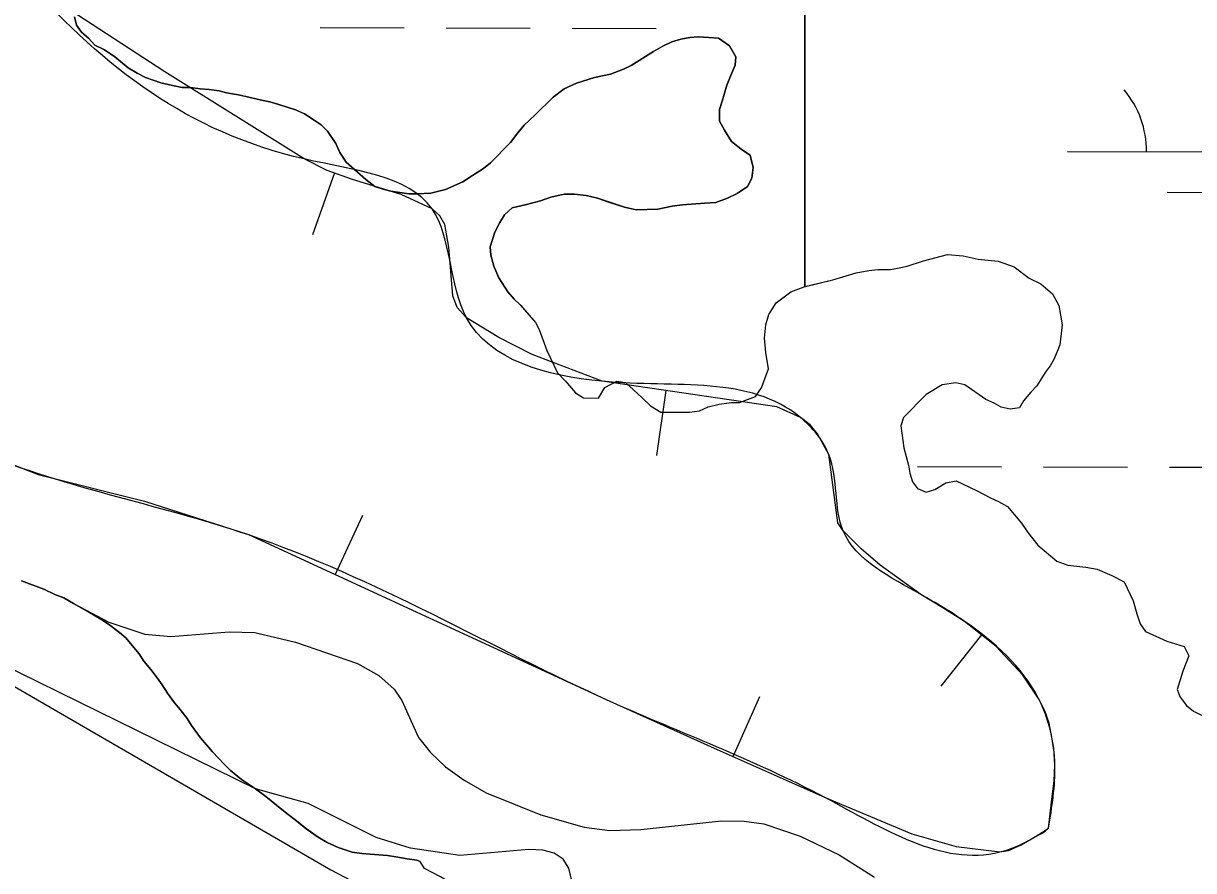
# Model space of a CAD drawing. Extents: x 3161514 to 3199414, y 831166 to 856601.
# Drawn here: x 3195343.1 to 3195788.8, y 846315.2 to 846637.7 of the extents above; entities that cross this region are included whole.
import ezdxf

# ---------------------------------------------------------------- set-up
doc = ezdxf.new("R2010")
doc.units = 0
for name, color, linetype in [('V-BORW-LINE', 7, 'Continuous'), ('V-SITE-VEGE', 7, 'Continuous'), ('V-TOPO-SHOR', 7, 'Continuous'), ('V-WETL-SWMP', 7, 'Continuous')]:
    doc.layers.add(name, color=color, linetype=linetype)

msp = doc.modelspace()

# ---------------------------------------------------------------- linework, layer by layer
at = {"layer": 'V-BORW-LINE'}
for p, q in [((3195461.51, 846580.74), (3195453.16, 846557.18)), ((3195587.77, 846497.9), (3195584.18, 846473.16)), ((3195461.88, 846427.81), (3195472.33, 846450.52)), ((3195708, 846404.96), (3195692.53, 846385.33)), ((3195613.41, 846358.59), (3195623.57, 846381.43))]:
    msp.add_line(p, q, dxfattribs=at)
for points in [[(3195733.54, 846331.37), (3195734.97, 846343.33), (3195735.75, 846349.32), (3195735.99, 846355.29), (3195735.59, 846361.76), (3195733.79, 846371.32), (3195732.11, 846376.03), (3195729.79, 846380.69), (3195723.82, 846389.57), (3195713.48, 846400.65), (3195701.57, 846410.03), (3195693.28, 846415.19), (3195684.96, 846420.26), (3195669.42, 846431.41), (3195662.15, 846437.59), (3195655.35, 846444.46), (3195653.35, 846447.5), (3195649.83, 846473.6), (3195645.53, 846481.46), (3195642.71, 846484.87), (3195639.11, 846487.61), (3195630.06, 846491.75), (3195563.51, 846501.42), (3195536.87, 846511.62), (3195524.12, 846518.04), (3195511.87, 846525.64), (3195508.32, 846529.53), (3195506.59, 846533.93), (3195505.13, 846552.55), (3195503.54, 846561.07), (3195501.67, 846564.48), (3195498.74, 846567.07), (3195486.96, 846572.52), (3195468.06, 846578.43), (3195458.77, 846581.71), (3195450.06, 846586.06), (3195396.9, 846619.23), (3195344.45, 846653.54)], [(3195071.3, 846623.62), (3195144.73, 846585.06), (3195217.07, 846544.55), (3195269.64, 846509.66), (3195322.98, 846476), (3195348.69, 846465.9), (3195389.2, 846455.75), (3195428.75, 846443.06), (3195497.62, 846411.35), (3195566.51, 846379.66), (3195607.39, 846361.27), (3195648.42, 846343.02), (3195681.49, 846329.19), (3195698.35, 846324.28), (3195715.01, 846322.25), (3195718.29, 846322.76), (3195723.12, 846324.98), (3195727.93, 846327.72), (3195730.91, 846329.31), (3195732.29, 846330.23), (3195733.54, 846331.37)]]:
    msp.add_lwpolyline(points, dxfattribs=at)
for points in [[(3194602.88, 847069.85), (3194575.87, 847110.17), (3194547.03, 847120.68), (3194457.58, 847119.19), (3194366.45, 847145.63), (3194258, 847192.86), (3194228.15, 847223.95), (3194227.62, 847247.86), (3194321.38, 847251.47), (3194333.12, 847328.21), (3194340.14, 847375.18), (3194332.7, 847406.95), (3194296.3, 847413.53), (3194262.11, 847433.52), (3194215.71, 847445.62), (3194145.95, 847449.24), (3194103.95, 847498.28), (3194084.11, 847504.72), (3194049.94, 847507.61), (3194007.97, 847494.32), (3194008.4, 847478.79), (3193996.03, 847456.37), (3193997.01, 847423.89), (3193978.52, 847389.56), (3193990.09, 847331.44), (3193948.4, 847301.13), (3193955.13, 847275.83), (3193969.39, 847253.56), (3194023.81, 847249.86), (3194123.13, 847223.18), (3194170.45, 847198.88), (3194298.6, 847102.54), (3194359.03, 847068.97), (3194377.1, 847062.6), (3194480.07, 846995.23), (3194645.36, 846858.6), (3194711.29, 846830.1), (3194803.13, 846760.09), (3194846.45, 846741.59), (3194967.03, 846667.42), (3195071.3, 846623.62), (3195217.07, 846544.55), (3195322.98, 846476), (3195428.75, 846443.06), (3195566.51, 846379.66), (3195648.42, 846343.02), (3195715.01, 846322.25), (3195727.93, 846327.72), (3195733.54, 846331.37)], [(3195733.54, 846331.37), (3195735.99, 846355.29), (3195729.79, 846380.69), (3195701.57, 846410.03), (3195684.96, 846420.26), (3195655.35, 846444.46), (3195649.83, 846473.6), (3195639.11, 846487.61), (3195563.51, 846501.42), (3195511.87, 846525.64), (3195498.74, 846567.07), (3195450.06, 846586.06), (3195344.45, 846653.54), (3195301.81, 846686.74), (3195235.29, 846685.2), (3195212.14, 846712.14)]]:
    msp.add_spline(points, degree=3, dxfattribs=at)
at = {"layer": 'V-SITE-VEGE'}
for points in [[(3195575.91, 846284.33), (3195564.29, 846288.19), (3195557.91, 846292.57), (3195555.02, 846298.5), (3195550.89, 846316.08), (3195548.69, 846319.48), (3195545.19, 846321.78), (3195540.97, 846322.92), (3195535.58, 846323.2), (3195509.28, 846320.9), (3195490.51, 846323.74), (3195477.5, 846327.75), (3195451.53, 846340.69), (3195431.49, 846346.23), (3195273.75, 846423.67), (3195061.08, 846536.08), (3194748.11, 846696.66), (3194575.57, 846797.02), (3194354.88, 846961.61), (3194210.43, 847057.96)], [(3195521.16, 846549.48), (3195522.23, 846545.27), (3195524.1, 846540.79), (3195527.57, 846535.53), (3195529.96, 846532.64), (3195532.35, 846530.54), (3195538.16, 846523.81), (3195539.54, 846521.1), (3195542.44, 846513.2), (3195546.55, 846504.66), (3195549.57, 846501.5), (3195553.37, 846497.08), (3195556.42, 846495.16), (3195562.18, 846495.02), (3195564.54, 846499.08), (3195569.13, 846501.44), (3195572.41, 846500.95), (3195578.66, 846495.24), (3195581.88, 846492.07), (3195585.94, 846489.71), (3195596.85, 846489.65), (3195600.57, 846490.18), (3195603.91, 846491.75), (3195608.05, 846492.68), (3195612.8, 846493.39), (3195615.89, 846493.31), (3195621.92, 846495.64), (3195624.26, 846498.88), (3195626.91, 846506.23), (3195625.82, 846512.43), (3195625.33, 846517.8), (3195625.87, 846522.94), (3195626.99, 846526.82), (3195629.78, 846531.28), (3195635.44, 846535.47), (3195640.43, 846537.41), (3195640.78, 846537.5), (3195640.78, 846720.61)], [(3195640.78, 846720.61), (3195640.78, 846537.5)], [(3195362.51, 846640.19), (3195363.32, 846637.03), (3195365.18, 846634.4), (3195367.84, 846632.04), (3195370.23, 846629.41), (3195373.93, 846627.58), (3195377.91, 846624.97), (3195382.95, 846620.77), (3195386.39, 846618.68), (3195389.57, 846617.11), (3195395.39, 846615.04), (3195399.88, 846614.01), (3195403.58, 846613.23), (3195406.75, 846613.25), (3195410.45, 846612.74), (3195413.88, 846612.5), (3195417.58, 846611.99), (3195420.49, 846611.22), (3195424.98, 846610.45), (3195429.47, 846609.42), (3195433.7, 846608.39), (3195436.88, 846607.88), (3195440.31, 846606.84), (3195446.66, 846604.76), (3195450.1, 846603.2), (3195453.81, 846600.85), (3195456.46, 846599.01), (3195458.85, 846596.65), (3195462.04, 846591.92), (3195463.65, 846588.49), (3195466.04, 846584.81), (3195473.47, 846578.25), (3195476.92, 846575.63), (3195480.09, 846574.59), (3195483, 846573.82), (3195489.87, 846572.8), (3195493.04, 846572.82), (3195498.32, 846573.11), (3195503.85, 846574.46), (3195510.44, 846577.41), (3195514.12, 846579.8), (3195518.33, 846582.47), (3195520.96, 846584.59), (3195528.57, 846592.29), (3195531.45, 846596), (3195533.81, 846598.92), (3195538.01, 846602.91), (3195544.84, 846609.54), (3195549.04, 846612.73), (3195553.78, 846614.87), (3195560.64, 846617.02), (3195566.7, 846618.38), (3195571.71, 846620.25), (3195574.6, 846621.59), (3195583.02, 846626.92), (3195586.7, 846629.05), (3195590.12, 846630.65), (3195593.55, 846631.73), (3195596.98, 846632.28), (3195600.15, 846632.56), (3195604.11, 846632.32), (3195607.81, 846632.07), (3195612.04, 846629.19), (3195614.44, 846624.98), (3195614.2, 846621.81), (3195612.37, 846617.58), (3195611.07, 846614.14), (3195609.26, 846608.06), (3195608.22, 846604.88), (3195608.25, 846600.4), (3195610.12, 846596.98), (3195612.78, 846592.77), (3195617.02, 846589.36), (3195619.94, 846587.53), (3195621.02, 846582.78), (3195620.51, 846578.82), (3195618.95, 846575.64), (3195615, 846572.98), (3195611.31, 846571.11), (3195606.84, 846569.5), (3195602.62, 846569.21), (3195594.17, 846568.64), (3195590.21, 846568.09), (3195584.68, 846567), (3195576.5, 846566.69), (3195572, 846567.72), (3195566.45, 846569.54), (3195561.69, 846571.09), (3195557.46, 846572.12), (3195552.97, 846572.63), (3195549.01, 846572.61), (3195544, 846571.52), (3195540.04, 846570.18), (3195534.25, 846568.56), (3195529.24, 846567.48), (3195526.35, 846564.82), (3195524.52, 846561.91), (3195522.69, 846558.2), (3195520.87, 846552.65), (3195521.16, 846549.48)], [(3195640.78, 846537.5), (3195651.41, 846540.03), (3195660.32, 846542.7), (3195665.08, 846543.61), (3195668.59, 846543.94), (3195673.33, 846544.04), (3195676.64, 846544.57), (3195679.75, 846545.32), (3195685.97, 846547.23), (3195695.09, 846549.69), (3195701.05, 846549.14), (3195706.79, 846547.97), (3195714.39, 846547.17), (3195720.51, 846544.96), (3195726.18, 846540.71), (3195730.65, 846538.54), (3195735.09, 846534.72), (3195737.46, 846530.34), (3195738.72, 846522.9), (3195737.92, 846515.3), (3195735.73, 846509.99), (3195734.23, 846507.35), (3195732.31, 846504.72), (3195729.1, 846499.65), (3195726.78, 846497.24), (3195724.02, 846494.01), (3195722.52, 846491.37), (3195719, 846490.83), (3195715.52, 846491.54), (3195712.88, 846493.04), (3195709.62, 846494.56), (3195701.72, 846500.1), (3195698.24, 846500.81), (3195693.07, 846500.11), (3195687.01, 846496.34), (3195678.36, 846487.69), (3195677.25, 846484.42), (3195678.49, 846476.16), (3195680.19, 846469.53), (3195680.73, 846466.42), (3195681.68, 846463.11), (3195683.68, 846460.58), (3195686.94, 846459.27), (3195690.26, 846460.22), (3195694.44, 846462.8), (3195698.37, 846463.53), (3195706.11, 846459.84), (3195711.4, 846457.04), (3195714.45, 846455.73), (3195717.91, 846453.79), (3195723.32, 846447.48), (3195725.7, 846443.93), (3195729.5, 846439.1), (3195736.76, 846432.95), (3195740.85, 846431.41), (3195747.83, 846430.62), (3195752.14, 846429.9), (3195757.64, 846427.51), (3195762.32, 846425.13), (3195765.85, 846417.83), (3195767.17, 846412.86), (3195768.52, 846409.12), (3195770.51, 846406.19), (3195778.66, 846402.49), (3195785.2, 846400.48), (3195786.97, 846396.94), (3195784.77, 846391.02), (3195782.54, 846384.07), (3195783.71, 846381.16), (3195786.1, 846378.01), (3195788.73, 846375.89), (3195791.78, 846374.38)], [(3195342.34, 846425.45), (3195350.81, 846422.33), (3195355.04, 846420.25), (3195358.48, 846418.95), (3195362.19, 846416.85), (3195375.59, 846409.73), (3195389.38, 846405.13), (3195399.17, 846404.3), (3195421.47, 846406.08), (3195431.18, 846405.74), (3195446.67, 846402.16), (3195470.31, 846393.99), (3195478.48, 846389.45), (3195484.36, 846384.21), (3195487.24, 846379.9), (3195493.55, 846365.87), (3195498.1, 846360.06), (3195503.83, 846354.65), (3195510.95, 846349.52), (3195519.33, 846344.79), (3195540.19, 846336.42), (3195556.67, 846331.67), (3195566.44, 846330.43), (3195578.23, 846330.78), (3195608.95, 846334.05), (3195617.57, 846333.98), (3195625.08, 846332.95), (3195639.01, 846328.32), (3195653.75, 846321.18), (3195667.23, 846312.61)]]:
    msp.add_lwpolyline(points, dxfattribs=at)
at = {"layer": 'V-TOPO-SHOR'}
for points in [[(3195382.95, 846620.77), (3195377.91, 846624.97), (3195373.93, 846627.58), (3195370.23, 846629.41), (3195367.84, 846632.04), (3195365.18, 846634.4), (3195363.32, 846637.03), (3195362.51, 846640.19)], [(3195532.61, 846530.23), (3195532.35, 846530.54), (3195529.96, 846532.64), (3195527.57, 846535.53), (3195524.11, 846540.79), (3195522.23, 846545.27), (3195521.15, 846549.48), (3195520.87, 846552.65), (3195522.69, 846558.2), (3195524.52, 846561.91), (3195526.35, 846564.82), (3195529.23, 846567.48), (3195534.25, 846568.56), (3195537.15, 846569.37), (3195540.04, 846570.18), (3195544, 846571.52), (3195549.01, 846572.61), (3195552.97, 846572.63), (3195557.46, 846572.13), (3195561.69, 846571.09), (3195566.45, 846569.54), (3195572, 846567.72), (3195576.5, 846566.69), (3195584.68, 846567), (3195590.21, 846568.09), (3195594.17, 846568.64), (3195602.62, 846569.21), (3195606.84, 846569.5), (3195611.31, 846571.11), (3195615, 846572.98), (3195618.95, 846575.64), (3195620.51, 846578.82), (3195621.02, 846582.78), (3195619.94, 846587.53), (3195617.02, 846589.36), (3195612.78, 846592.77), (3195610.12, 846596.98), (3195608.25, 846600.4), (3195608.22, 846604.88), (3195609.26, 846608.06), (3195611.07, 846614.14), (3195612.37, 846617.58), (3195614.2, 846621.81), (3195614.44, 846624.98), (3195612.04, 846629.19), (3195607.81, 846632.07), (3195604.11, 846632.32), (3195600.15, 846632.56), (3195596.98, 846632.28), (3195593.55, 846631.73), (3195590.12, 846630.65), (3195586.7, 846629.05), (3195583.02, 846626.92), (3195574.6, 846621.59), (3195571.71, 846620.25), (3195566.7, 846618.38), (3195560.64, 846617.02), (3195553.78, 846614.87), (3195549.04, 846612.73), (3195544.84, 846609.54), (3195538.01, 846602.91), (3195533.81, 846598.92), (3195531.45, 846596), (3195528.57, 846592.29), (3195520.96, 846584.59), (3195518.33, 846582.47), (3195514.12, 846579.8), (3195510.44, 846577.41), (3195503.85, 846574.46), (3195498.32, 846573.11), (3195493.04, 846572.82), (3195489.87, 846572.8), (3195483, 846573.82), (3195480.09, 846574.59), (3195476.92, 846575.63), (3195473.47, 846578.25), (3195466.04, 846584.81), (3195463.65, 846588.49), (3195462.04, 846591.92), (3195458.85, 846596.65), (3195456.46, 846599.01), (3195453.81, 846600.84), (3195450.1, 846603.2), (3195446.66, 846604.76), (3195443.49, 846605.8), (3195440.31, 846606.84), (3195436.88, 846607.88), (3195433.7, 846608.39), (3195429.47, 846609.42), (3195424.98, 846610.45), (3195420.49, 846611.22), (3195417.58, 846611.99), (3195413.88, 846612.5), (3195410.45, 846612.74), (3195406.75, 846613.25), (3195403.58, 846613.23), (3195399.88, 846614.01), (3195395.39, 846615.04), (3195389.57, 846617.11), (3195386.39, 846618.68), (3195382.95, 846620.77)], [(3195532.61, 846530.23), (3195538.16, 846523.81), (3195539.54, 846521.1), (3195542.44, 846513.2), (3195546.55, 846504.66), (3195549.57, 846501.5), (3195553.37, 846497.08), (3195556.42, 846495.16), (3195562.18, 846495.02), (3195564.54, 846499.08), (3195569.13, 846501.44), (3195572.41, 846500.95), (3195578.66, 846495.24), (3195581.88, 846492.07), (3195585.94, 846489.71), (3195596.85, 846489.65), (3195600.57, 846490.18), (3195603.91, 846491.75), (3195608.05, 846492.68), (3195612.8, 846493.39), (3195615.89, 846493.31), (3195621.92, 846495.64), (3195624.26, 846498.88), (3195626.91, 846506.23), (3195625.82, 846512.43), (3195625.33, 846517.8), (3195625.87, 846522.94), (3195626.99, 846526.82), (3195629.78, 846531.28), (3195635.44, 846535.47), (3195640.43, 846537.41), (3195651.41, 846540.03), (3195660.32, 846542.7), (3195665.08, 846543.61), (3195668.59, 846543.94), (3195673.33, 846544.04), (3195676.64, 846544.57), (3195679.75, 846545.32), (3195685.97, 846547.23), (3195695.09, 846549.69), (3195701.05, 846549.14), (3195706.79, 846547.97), (3195714.39, 846547.17), (3195720.51, 846544.96), (3195726.18, 846540.71), (3195730.65, 846538.54), (3195735.09, 846534.72), (3195737.46, 846530.34), (3195738.72, 846522.9), (3195737.92, 846515.3), (3195735.73, 846509.99), (3195734.23, 846507.35), (3195732.31, 846504.72), (3195729.1, 846499.65), (3195726.78, 846497.24), (3195724.02, 846494.01), (3195722.52, 846491.37), (3195719, 846490.83), (3195715.52, 846491.54), (3195712.88, 846493.04), (3195709.62, 846494.56), (3195701.72, 846500.1), (3195698.24, 846500.81), (3195693.07, 846500.11), (3195687.01, 846496.34), (3195678.36, 846487.69), (3195677.25, 846484.42), (3195678.49, 846476.16), (3195680.19, 846469.53), (3195680.73, 846466.42), (3195681.68, 846463.11), (3195683.68, 846460.58), (3195686.94, 846459.27), (3195690.26, 846460.22), (3195694.44, 846462.8), (3195698.37, 846463.53), (3195706.11, 846459.84), (3195711.4, 846457.04), (3195714.45, 846455.73), (3195717.91, 846453.79), (3195723.32, 846447.48), (3195725.7, 846443.93), (3195729.5, 846439.1), (3195736.76, 846432.95), (3195740.85, 846431.41), (3195747.83, 846430.62), (3195752.14, 846429.9), (3195757.64, 846427.51), (3195762.32, 846425.13), (3195765.85, 846417.83), (3195767.17, 846412.86), (3195768.52, 846409.12), (3195770.51, 846406.19), (3195778.66, 846402.49), (3195785.2, 846400.48), (3195786.97, 846396.94), (3195784.77, 846391.02), (3195782.54, 846384.07), (3195783.71, 846381.16), (3195786.1, 846378.01), (3195788.73, 846375.89)], [(3195342.34, 846425.45), (3195350.81, 846422.33), (3195355.04, 846420.25), (3195358.48, 846418.95), (3195362.19, 846416.85), (3195368.28, 846413.46), (3195372.52, 846410.84), (3195375.43, 846409.01), (3195379.67, 846405.86), (3195382.06, 846403.77), (3195384.45, 846400.88), (3195387.11, 846397.72), (3195388.97, 846394.83), (3195391.63, 846391.68), (3195394.03, 846388.52), (3195395.89, 846385.89), (3195398.02, 846382.74), (3195400.68, 846379.06), (3195402.81, 846376.43), (3195405.46, 846373.01), (3195407.06, 846370.38), (3195410.52, 846365.65), (3195415.04, 846360.4), (3195419.56, 846355.67), (3195421.95, 846353.31), (3195426.19, 846349.9), (3195431.49, 846346.23), (3195435.46, 846343.35), (3195441.56, 846338.37), (3195443.95, 846336.53), (3195446.6, 846334.44), (3195450.84, 846331.03), (3195455.35, 846327.89), (3195458.79, 846325.79), (3195463.03, 846323.97), (3195468.32, 846322.15), (3195472.02, 846321.65), (3195475.19, 846321.4), (3195481.79, 846320.91), (3195484.96, 846320.4), (3195489.19, 846319.63), (3195492.89, 846319.12), (3195494.23, 846318.68)], [(3195788.73, 846375.89), (3195791.78, 846374.38)], [(3195515.91, 846300.9), (3195511.5, 846305.74), (3195506.65, 846309.98), (3195501.98, 846312.77), (3195495.89, 846316), (3195494.23, 846318.68)]]:
    msp.add_lwpolyline(points, dxfattribs=at)
at = {"layer": 'V-WETL-SWMP'}
for p, q in [((3195456.1, 846636.12), (3195488.1, 846636.04)), ((3195504.1, 846635.99), (3195536.1, 846635.9)), ((3195552.1, 846635.86), (3195584.1, 846635.77)), ((3195740.82, 846588.91), (3195840.82, 846588.63)), ((3195778.77, 846573.37), (3195802.77, 846573.31)), ((3195683.64, 846468.99), (3195715.64, 846468.91)), ((3195731.64, 846468.86), (3195763.64, 846468.77)), ((3195779.64, 846468.73), (3195811.64, 846468.64))]:
    msp.add_line(p, q, dxfattribs=at)
for points in [[(3194207.97, 847061.05), (3194258.89, 847030.67), (3194425.13, 846910.27), (3194500.28, 846846.27), (3194617.73, 846768.67), (3194791.48, 846669.67), (3195054.54, 846541.9), (3195314.83, 846399.58), (3195460.17, 846315.44), (3195561.54, 846262.29), (3195640.01, 846219.21), (3195693.38, 846199.28), (3195745.63, 846189.48), (3195868.03, 846154.1), (3195926.7, 846128.4), (3196049.71, 846069.68), (3196155.3, 846030.81)], [(3195362.51, 846640.19), (3195363.32, 846637.03), (3195365.18, 846634.4), (3195367.84, 846632.04), (3195370.23, 846629.41), (3195373.93, 846627.58), (3195377.91, 846624.97), (3195382.95, 846620.77), (3195386.39, 846618.68), (3195389.57, 846617.11), (3195395.39, 846615.04), (3195399.88, 846614), (3195403.58, 846613.23), (3195406.75, 846613.25), (3195410.45, 846612.74), (3195413.88, 846612.5), (3195417.58, 846611.99), (3195420.49, 846611.22), (3195424.98, 846610.45), (3195429.47, 846609.42), (3195433.7, 846608.39), (3195436.88, 846607.88), (3195440.31, 846606.84), (3195446.66, 846604.76), (3195450.1, 846603.2), (3195453.81, 846600.84), (3195456.46, 846599.01), (3195458.85, 846596.65), (3195462.04, 846591.92), (3195463.65, 846588.49), (3195466.04, 846584.81), (3195473.47, 846578.25), (3195476.92, 846575.63), (3195480.09, 846574.59), (3195483, 846573.82), (3195489.87, 846572.8), (3195493.04, 846572.82), (3195498.32, 846573.11), (3195503.85, 846574.46), (3195510.44, 846577.41), (3195514.12, 846579.8), (3195518.33, 846582.47), (3195520.96, 846584.59), (3195528.57, 846592.29), (3195531.45, 846596), (3195533.81, 846598.92), (3195538.01, 846602.9), (3195544.84, 846609.54), (3195549.04, 846612.73), (3195553.78, 846614.87), (3195560.64, 846617.02), (3195566.7, 846618.38), (3195571.7, 846620.25), (3195574.6, 846621.59), (3195583.02, 846626.92), (3195586.7, 846629.05), (3195590.12, 846630.65), (3195593.55, 846631.73), (3195596.98, 846632.28), (3195600.15, 846632.56), (3195604.11, 846632.32), (3195607.81, 846632.07)], [(3195607.81, 846632.07), (3195612.04, 846629.19), (3195614.44, 846624.98), (3195614.2, 846621.81), (3195612.37, 846617.58), (3195611.07, 846614.14), (3195609.26, 846608.06), (3195608.22, 846604.88), (3195608.25, 846600.4), (3195610.12, 846596.97), (3195612.78, 846592.77), (3195617.02, 846589.36), (3195619.94, 846587.53), (3195621.02, 846582.78), (3195620.51, 846578.82), (3195618.95, 846575.64), (3195615, 846572.98), (3195611.32, 846571.11), (3195606.84, 846569.5), (3195594.17, 846568.64), (3195590.21, 846568.09), (3195584.68, 846567), (3195576.5, 846566.69), (3195572, 846567.72), (3195561.69, 846571.09), (3195557.46, 846572.13), (3195552.97, 846572.63), (3195549.01, 846572.61), (3195544, 846571.52), (3195540.04, 846570.18), (3195534.25, 846568.56), (3195529.24, 846567.48), (3195526.35, 846564.82), (3195524.52, 846561.91), (3195522.69, 846558.2), (3195520.87, 846552.65), (3195521.15, 846549.48), (3195522.23, 846545.27), (3195524.11, 846540.79), (3195527.57, 846535.53), (3195529.96, 846532.64), (3195532.35, 846530.54), (3195532.61, 846530.23), (3195538.16, 846523.81), (3195539.54, 846521.1), (3195542.43, 846513.2), (3195546.55, 846504.66), (3195549.57, 846501.5), (3195553.37, 846497.08), (3195556.42, 846495.16), (3195562.18, 846495.02), (3195564.54, 846499.08), (3195569.13, 846501.44), (3195572.41, 846500.95), (3195578.66, 846495.24), (3195581.88, 846492.07), (3195585.94, 846489.71), (3195596.85, 846489.65), (3195600.57, 846490.18), (3195603.91, 846491.75), (3195608.05, 846492.68), (3195612.8, 846493.39), (3195615.89, 846493.31), (3195621.92, 846495.64), (3195624.26, 846498.88), (3195626.91, 846506.23), (3195625.82, 846512.43), (3195625.33, 846517.8), (3195625.87, 846522.94), (3195626.99, 846526.82), (3195629.77, 846531.29), (3195635.44, 846535.47), (3195640.43, 846537.41), (3195651.4, 846540.03), (3195660.32, 846542.7), (3195665.08, 846543.62), (3195668.59, 846543.94), (3195673.33, 846544.04), (3195676.64, 846544.57), (3195679.75, 846545.32), (3195685.97, 846547.23), (3195695.09, 846549.69), (3195701.05, 846549.14), (3195706.79, 846547.97), (3195714.39, 846547.17), (3195720.51, 846544.96), (3195726.18, 846540.71), (3195730.65, 846538.54), (3195735.09, 846534.72), (3195737.46, 846530.34), (3195738.72, 846522.9), (3195737.92, 846515.3), (3195735.73, 846510), (3195734.23, 846507.35), (3195732.31, 846504.72), (3195729.1, 846499.65), (3195726.78, 846497.24), (3195724.02, 846494.01), (3195722.52, 846491.37), (3195719, 846490.83), (3195715.52, 846491.54)], [(3195715.52, 846491.54), (3195712.88, 846493.04), (3195709.62, 846494.56), (3195701.72, 846500.1), (3195698.24, 846500.81), (3195693.07, 846500.11), (3195687.01, 846496.34), (3195678.36, 846487.69), (3195677.25, 846484.42), (3195678.49, 846476.16), (3195680.19, 846469.53), (3195680.73, 846466.42), (3195681.68, 846463.11), (3195683.68, 846460.59), (3195686.94, 846459.27), (3195690.26, 846460.22), (3195694.44, 846462.8), (3195698.37, 846463.53), (3195706.11, 846459.84), (3195711.4, 846457.04), (3195714.45, 846455.73), (3195717.91, 846453.79), (3195723.32, 846447.48), (3195725.7, 846443.92), (3195729.5, 846439.1), (3195736.76, 846432.95), (3195740.85, 846431.41), (3195747.83, 846430.62), (3195752.14, 846429.9), (3195757.64, 846427.51), (3195762.32, 846425.13), (3195765.85, 846417.83), (3195767.17, 846412.86), (3195768.52, 846409.12), (3195770.51, 846406.19), (3195778.66, 846402.49), (3195785.2, 846400.48), (3195786.97, 846396.94), (3195784.77, 846391.02), (3195782.54, 846384.07), (3195783.71, 846381.16), (3195786.1, 846378.01), (3195788.73, 846375.89), (3195791.78, 846374.38)], [(3195501.98, 846312.77), (3195495.89, 846316), (3195494.23, 846318.68), (3195492.89, 846319.12), (3195489.19, 846319.63), (3195484.96, 846320.4), (3195481.79, 846320.91), (3195475.19, 846321.4), (3195472.02, 846321.65), (3195468.32, 846322.15), (3195463.03, 846323.97), (3195458.79, 846325.79), (3195455.35, 846327.89), (3195450.85, 846331.03), (3195446.6, 846334.44), (3195443.95, 846336.53), (3195441.56, 846338.37), (3195435.46, 846343.35), (3195431.49, 846346.23), (3195426.19, 846349.9), (3195421.94, 846353.31), (3195419.56, 846355.67), (3195415.04, 846360.39), (3195410.52, 846365.65), (3195407.06, 846370.38), (3195405.46, 846373.01), (3195402.81, 846376.43), (3195400.68, 846379.06), (3195398.02, 846382.74), (3195395.89, 846385.89), (3195394.03, 846388.52), (3195391.63, 846391.68), (3195388.98, 846394.83), (3195387.11, 846397.72), (3195384.45, 846400.88), (3195382.06, 846403.77), (3195379.67, 846405.86), (3195375.43, 846409.01), (3195372.52, 846410.84), (3195368.28, 846413.46), (3195362.19, 846416.85), (3195358.48, 846418.95), (3195355.04, 846420.25), (3195350.81, 846422.33), (3195342.34, 846425.45)]]:
    msp.add_lwpolyline(points, dxfattribs=at)
msp.add_arc((3195735.58, 846589.4), 35.25, 359.0699, 40.6135, dxfattribs=at)

doc.saveas('drawing.dxf')
